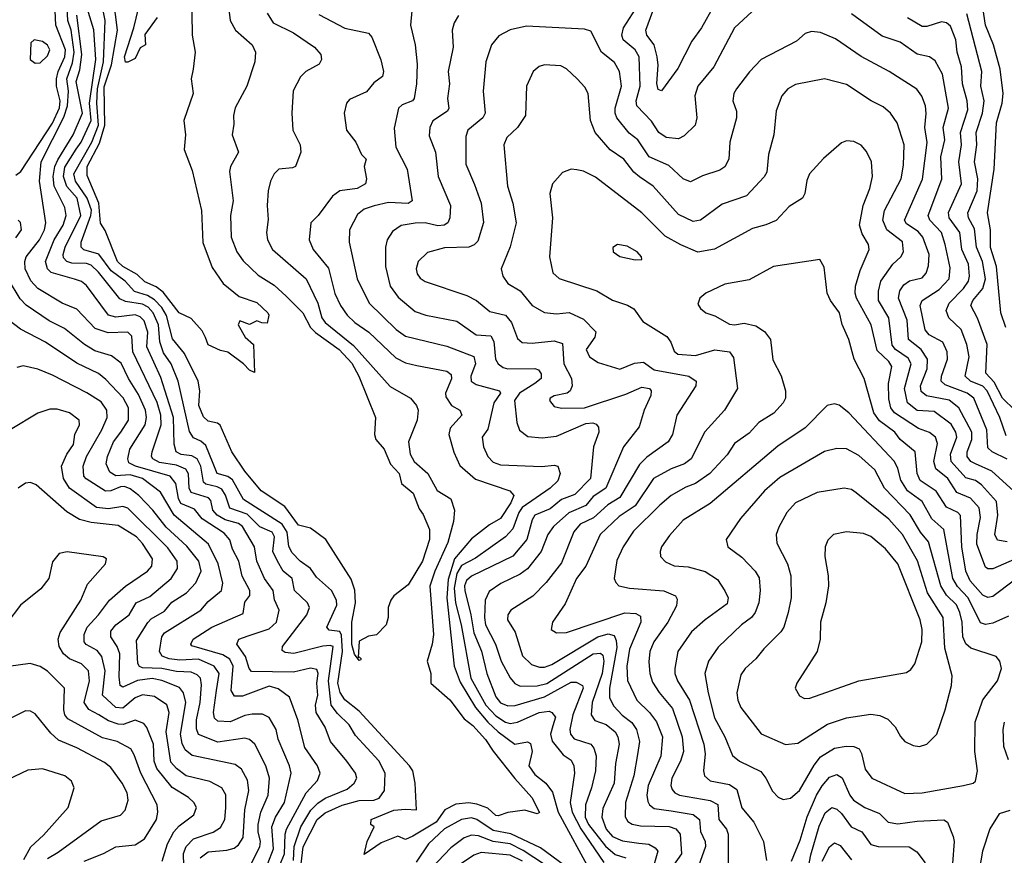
# Model space of a CAD drawing. Extents: x 1308313 to 1441400, y 959662 to 1036319.
# Tile 289 of 656: x 1347421 to 1351463, y 1009068 to 1012498. Entities that reach past the tile are written whole.
import ezdxf

# ---------------------------------------------------------------- set-up
doc = ezdxf.new("R2010")
doc.units = 0

msp = doc.modelspace()

# ---------------------------------------------------------------- linework, layer by layer
at = {"layer": '0CON10XD'}
for points in [[(1350270.8, 1012555), (1350220, 1012465), (1350179.5, 1012410.5), (1350122.7, 1012297.3), (1350055, 1012205.6), (1350041.2, 1012211.2), (1350036.4, 1012236.4), (1350041.8, 1012311.8), (1350038.2, 1012345), (1350024.8, 1012395), (1349995.7, 1012435), (1349991.7, 1012455), (1350068.5, 1012665)], [(1348126.3, 1012615), (1348128.4, 1012435), (1348141.8, 1012365), (1348133.3, 1012295), (1348125.5, 1012255), (1348133.5, 1012195), (1348094.4, 1012085), (1348101.1, 1012025), (1348095.8, 1011965.8), (1348129.5, 1011879.5), (1348167.6, 1011715), (1348173, 1011583), (1348211.2, 1011481.2), (1348256.2, 1011415), (1348321.7, 1011361.7), (1348395, 1011337.5), (1348440, 1011295), (1348443.3, 1011285), (1348437, 1011253), (1348415, 1011253.3), (1348395, 1011262.5), (1348365, 1011247.5), (1348325, 1011262.5), (1348317.5, 1011245), (1348346.2, 1011195), (1348380.8, 1011165), (1348385, 1011050), (1348365, 1011059.2), (1348340, 1011085), (1348275, 1011133.3), (1348245, 1011140), (1348195, 1011164.2), (1348183.7, 1011193.7), (1348170.6, 1011220.6), (1348125, 1011271.4), (1348075, 1011295.5), (1348010.3, 1011380.3), (1347981.4, 1011401.4), (1347935, 1011422.3), (1347902.6, 1011452.6), (1347845, 1011484.5), (1347821.9, 1011505), (1347772.4, 1011632.4), (1347752.6, 1011662.6), (1347746.3, 1011745), (1347698, 1011858), (1347697.7, 1011895), (1347749.2, 1011990.8), (1347771.1, 1012065), (1347767.2, 1012222.8), (1347797.6, 1012312.4), (1347822.7, 1012455), (1347805.4, 1012584.6)], [(1348274.6, 1012584.6), (1348284.7, 1012494.7), (1348306.7, 1012455), (1348374.6, 1012394.6), (1348389.2, 1012365), (1348385.6, 1012325), (1348353.3, 1012225), (1348305, 1012136.7), (1348298.6, 1012105), (1348300.3, 1012069.7), (1348293.3, 1012025), (1348318.9, 1011955), (1348286.5, 1011895), (1348282.3, 1011875), (1348297.2, 1011755), (1348286.5, 1011695), (1348289.1, 1011605), (1348311.8, 1011545), (1348337.8, 1011507.8), (1348399.9, 1011449.9), (1348465, 1011408.5), (1348515, 1011363.9), (1348582.7, 1011295), (1348614.7, 1011234.7), (1348635, 1011213.9), (1348733, 1011145), (1348785, 1011088.2), (1348813, 1011035), (1348882.2, 1010865), (1348878.1, 1010795), (1348882.9, 1010775), (1348917.5, 1010735), (1348943.6, 1010673.6), (1348979.1, 1010635), (1348987.8, 1010595), (1349036.4, 1010555), (1349060.6, 1010490.6), (1349077.5, 1010467.5), (1349103.3, 1010405), (1349103.1, 1010365), (1349074.3, 1010275), (1349015, 1010178.8), (1348957, 1010133), (1348944.1, 1010115.9), (1348934.1, 1010085.9), (1348933.8, 1010045), (1348925.8, 1010014.2), (1348885, 1009973.3), (1348852.7, 1009967.3), (1348815, 1009946.7), (1348810, 1009880), (1348815, 1009882.5), (1348822.5, 1009875), (1348820, 1009870), (1348815, 1009867.5), (1348795, 1009894), (1348783.8, 1009933.8), (1348784.5, 1010025.5), (1348799.1, 1010105), (1348796.5, 1010156.5), (1348781.4, 1010201.4), (1348678.2, 1010365), (1348615, 1010411.2), (1348565, 1010423.5), (1348509.8, 1010499.8), (1348411.8, 1010565), (1348345, 1010644.7), (1348292.3, 1010725), (1348244.1, 1010834.1), (1348232.7, 1010842.7), (1348195, 1010850.9), (1348175, 1010867.7), (1348156, 1010915), (1348159.8, 1010975), (1348153.2, 1011015), (1348097.7, 1011127.7), (1348047.8, 1011187.8), (1348023.6, 1011283.6), (1348005, 1011317.2), (1347975, 1011348.4), (1347946.3, 1011366.3), (1347892.2, 1011382.2), (1347854.4, 1011425), (1347797, 1011467), (1347745.4, 1011535.4), (1347684.1, 1011554.1), (1347673.4, 1011565), (1347673.8, 1011585), (1347713.7, 1011695), (1347715.7, 1011715.7), (1347697.8, 1011765), (1347650.2, 1011835), (1347643.7, 1011865), (1347717.8, 1011995), (1347744.7, 1012065), (1347738, 1012155), (1347740.7, 1012215), (1347765.1, 1012325), (1347771.2, 1012495), (1347757.6, 1012565)], [(1347855, 1012323.3), (1347850.6, 1012345), (1347889.4, 1012465), (1347918.5, 1012585)], [(1351468.4, 1011235), (1351449.1, 1011295), (1351431.2, 1011485), (1351406.3, 1011563.7), (1351405.5, 1011635), (1351393.9, 1011705), (1351421.7, 1011885), (1351431, 1012075), (1351453.6, 1012155), (1351457.7, 1012195), (1351445.6, 1012295), (1351419, 1012395), (1351385.2, 1012475), (1351370, 1012575)], [(1347405, 1011859.3), (1347425.1, 1011875), (1347555, 1012073.6), (1347585, 1012136), (1347587.4, 1012165), (1347572.6, 1012225), (1347572.2, 1012255), (1347578.9, 1012285), (1347605.8, 1012345), (1347608.4, 1012375), (1347569.5, 1012475), (1347567, 1012535)], [(1348545, 1009047.5), (1348547.5, 1009105), (1348574.8, 1009185.2), (1348616.5, 1009253.5), (1348645, 1009282.9), (1348675, 1009302.5), (1348765, 1009339.8), (1348794.6, 1009365), (1348805.5, 1009385), (1348798.9, 1009405), (1348764.2, 1009454.2), (1348696.6, 1009535), (1348675, 1009594.4), (1348638.4, 1009655), (1348634.8, 1009685), (1348644.5, 1009725), (1348640.8, 1009775), (1348646.5, 1009815), (1348641.2, 1009831.2), (1348615, 1009836.9), (1348545, 1009820.6), (1348372.8, 1009822.8), (1348362.3, 1009835), (1348348.1, 1009885), (1348312.1, 1009935), (1348321.1, 1009955), (1348359.3, 1009969.3), (1348445, 1009998.5), (1348475.2, 1010024.8), (1348485.7, 1010075), (1348467.6, 1010117.6), (1348461.1, 1010155), (1348426.5, 1010205), (1348394.4, 1010275), (1348384.8, 1010335), (1348335, 1010418.4), (1348319.7, 1010429.7), (1348265, 1010445.6), (1348231.1, 1010465), (1348214.5, 1010485), (1348205, 1010524.5), (1348195.7, 1010535.7), (1348125, 1010557.5), (1348116.3, 1010575), (1348114.6, 1010634.6), (1348102.6, 1010652.6), (1348065, 1010669.1), (1347995, 1010680.2), (1347966.9, 1010695), (1347962.1, 1010705), (1347964.7, 1010724.7), (1348001.7, 1010835), (1348000.4, 1010875), (1347985, 1010927.3), (1347885.8, 1011135), (1347881.1, 1011198.9), (1347865, 1011215.2), (1347783.5, 1011213.5), (1347730.6, 1011230.6), (1347655, 1011310.3), (1347595, 1011334.2), (1347495.9, 1011395), (1347466.8, 1011426.8), (1347443.2, 1011475), (1347441.8, 1011505), (1347448.2, 1011525), (1347501.7, 1011595), (1347522.4, 1011635), (1347528.1, 1011665), (1347502.5, 1011835), (1347509.2, 1011915), (1347602.6, 1012097.4), (1347617, 1012145), (1347620.8, 1012205), (1347614.2, 1012255.8), (1347638.3, 1012321.7), (1347644.6, 1012365), (1347632.1, 1012455), (1347619.2, 1012495), (1347616.2, 1012545)], [(1348573, 1012263), (1348543.7, 1012206.3), (1348537.5, 1012115), (1348542.5, 1012045), (1348572.7, 1011985), (1348574.4, 1011955), (1348553.8, 1011896.2), (1348540.6, 1011889.4), (1348485, 1011884.5), (1348465.5, 1011865), (1348450.4, 1011835), (1348440.8, 1011795), (1348436.8, 1011735), (1348441.4, 1011678.6), (1348433.5, 1011625), (1348438.1, 1011595), (1348458.1, 1011555), (1348597.5, 1011435), (1348645.3, 1011335), (1348661.5, 1011275), (1348674.6, 1011255), (1348790.6, 1011160.6), (1348942.2, 1010992.2), (1349025, 1010945.2), (1349050.4, 1010915), (1349057.1, 1010895), (1349052.8, 1010855), (1349017.3, 1010765), (1349023.5, 1010715), (1349040.9, 1010685), (1349096.3, 1010635), (1349135, 1010565.4), (1349191.3, 1010531.3), (1349205.9, 1010485), (1349201.5, 1010438.5), (1349177.9, 1010352.1), (1349125, 1010234.1), (1349105, 1010172.5), (1349119.2, 1009975), (1349114, 1009935), (1349093.1, 1009865), (1349108.2, 1009815), (1349108.6, 1009775), (1349186.4, 1009706.4), (1349245, 1009628.6), (1349280.7, 1009600.7), (1349333.3, 1009543.3), (1349365, 1009496), (1349453, 1009383), (1349523.7, 1009305), (1349555, 1009243.8), (1349545, 1009238.5), (1349495, 1009254), (1349425, 1009243.5), (1349385, 1009230), (1349375, 1009232.2), (1349342.5, 1009262.5), (1349298.1, 1009278.1), (1349265, 1009284.3), (1349211.1, 1009278.9), (1349165.5, 1009254.5), (1349130.8, 1009205), (1349035, 1009147.1), (1349005, 1009133.8), (1348973, 1009147), (1348905, 1009118.9), (1348835, 1009072), (1348847.5, 1009125), (1348876.7, 1009185), (1348862.5, 1009195), (1348863.8, 1009215), (1348956.9, 1009253.1), (1349005, 1009258.2), (1349049.2, 1009255), (1349043.8, 1009365), (1349034.6, 1009415), (1349021.5, 1009435), (1348815, 1009660.2), (1348755, 1009706.2), (1348736.3, 1009736.3), (1348727, 1009775), (1348746.1, 1009905), (1348742.5, 1009972.5), (1348735, 1009986.5), (1348691.8, 1009991.8), (1348681.2, 1010005), (1348723.1, 1010095), (1348721.6, 1010115), (1348700.3, 1010155), (1348639.8, 1010209.8), (1348614.7, 1010245), (1348572, 1010275), (1348539.4, 1010309.4), (1348525.4, 1010335.4), (1348519.3, 1010395), (1348498, 1010428), (1348339.3, 1010529.3), (1348295, 1010609.6), (1348275, 1010623.7), (1348231.9, 1010635), (1348215, 1010676.9), (1348185, 1010750), (1348165, 1010767.7), (1348135, 1010782), (1348117.6, 1010807.6), (1348071.4, 1011015), (1348042.2, 1011085), (1348010.9, 1011130.9), (1347996, 1011176), (1347991.2, 1011245), (1347969.1, 1011295), (1347947.8, 1011317.8), (1347925, 1011331.1), (1347855, 1011341.2), (1347832.3, 1011352.3), (1347745, 1011462.2), (1347715, 1011490.3), (1347695, 1011496.8), (1347635, 1011498.6), (1347615, 1011506.3), (1347601.2, 1011521.2), (1347599, 1011535), (1347608, 1011565), (1347671.7, 1011695), (1347657, 1011765), (1347613.9, 1011813.9), (1347600.3, 1011855), (1347606.8, 1011893.2), (1347652.8, 1011967.2), (1347673.9, 1011995), (1347713.8, 1012085), (1347707.8, 1012155), (1347733.6, 1012335), (1347725.9, 1012455.9), (1347698.4, 1012545)], [(1348436.6, 1012525), (1348461.5, 1012485), (1348544.3, 1012444.3), (1348630.6, 1012385), (1348657.1, 1012355), (1348659.2, 1012335), (1348650, 1012315), (1348595, 1012285.5), (1348573, 1012263)], [(1349030.5, 1012535), (1349025.4, 1012475), (1349044.6, 1012395), (1349052, 1012315), (1349049.7, 1012235), (1349040.4, 1012175), (1349033.1, 1012165), (1348991.2, 1012148.8), (1348975.5, 1012135), (1348957.6, 1012052.4), (1348964.6, 1011975), (1349011.1, 1011885), (1349031.9, 1011755), (1349015.9, 1011744.1), (1348935, 1011747.2), (1348875.6, 1011734.4), (1348835, 1011720), (1348808.3, 1011698.3), (1348774.6, 1011635), (1348773.8, 1011585), (1348806.7, 1011435), (1348855.9, 1011335), (1348967, 1011227), (1349005, 1011199.3), (1349175, 1011157.9), (1349285.5, 1011115.5), (1349291.9, 1011085), (1349272.5, 1011035), (1349274.2, 1011014.3), (1349295, 1011000.4), (1349390, 1010975), (1349395.3, 1010965.3), (1349367.5, 1010925), (1349342.5, 1010817.5), (1349319.2, 1010785), (1349324.4, 1010745), (1349342.7, 1010705), (1349365, 1010682), (1349395, 1010670.9), (1349564.5, 1010664.5), (1349615, 1010669.1), (1349630, 1010665), (1349639.5, 1010635), (1349629.5, 1010605), (1349599.2, 1010575), (1349483.9, 1010496.1), (1349469.7, 1010475), (1349445, 1010408.9), (1349415.1, 1010374.9), (1349292.1, 1010287.9), (1349235, 1010258.1), (1349214.8, 1010225), (1349204.1, 1010165), (1349210.4, 1010105), (1349233.7, 1010013.7), (1349273, 1009795), (1349334.8, 1009684.8), (1349375, 1009640.6), (1349415, 1009614.8), (1349435, 1009609.3), (1349465, 1009614.8), (1349553.9, 1009653.9), (1349595, 1009659.6), (1349605.6, 1009655), (1349620, 1009635), (1349609.8, 1009600.2), (1349599.3, 1009565), (1349607, 1009537), (1349651.2, 1009481.2), (1349685, 1009458.2), (1349696.3, 1009435), (1349698.6, 1009405), (1349680.9, 1009285), (1349688.9, 1009245), (1349725, 1009177.2), (1349818.7, 1009038.7)], [(1350428.1, 1012531.9), (1350354.5, 1012465), (1350270.7, 1012305), (1350204.7, 1012225), (1350192.4, 1012185), (1350200.5, 1012095), (1350194, 1012065), (1350149.2, 1012020.8), (1350125, 1012008.7), (1350075.2, 1012015.2), (1350045.2, 1012035.2), (1350015, 1012081.5), (1349954.2, 1012145), (1349951.5, 1012165), (1349968.6, 1012225), (1349964.3, 1012345), (1349947.1, 1012375), (1349898.4, 1012415), (1349892.1, 1012435), (1349899.2, 1012465), (1349949.2, 1012540.8)], [(1348641.9, 1009215), (1348675, 1009243.2), (1348745, 1009274.5), (1348815, 1009293.4), (1348875, 1009294.2), (1348896.9, 1009303.1), (1348918.8, 1009335), (1348920.9, 1009405), (1348895, 1009456.1), (1348800.1, 1009560.1), (1348773.3, 1009603.3), (1348725, 1009650.2), (1348700, 1009685), (1348688.2, 1009785), (1348707.4, 1009925), (1348695, 1009930), (1348665, 1009927.3), (1348546.6, 1009896.6), (1348511.2, 1009901.2), (1348498.9, 1009908.9), (1348500.4, 1009925), (1348599.7, 1010055), (1348610.4, 1010085), (1348602.7, 1010105), (1348548.7, 1010155), (1348540, 1010205), (1348502.5, 1010235), (1348479.8, 1010275), (1348460.5, 1010315), (1348467, 1010375), (1348456.8, 1010395), (1348407, 1010417), (1348355, 1010468.4), (1348283.4, 1010493.4), (1348266.2, 1010546.2), (1348250.6, 1010570.6), (1348231, 1010581), (1348185, 1010591.2), (1348175, 1010599.7), (1348164.3, 1010665), (1348149, 1010695), (1348128.2, 1010708.2), (1348083.2, 1010713.2), (1348063.1, 1010725), (1348055.5, 1010755.5), (1348052.5, 1010865), (1348000.1, 1011030.1), (1347942.6, 1011155), (1347947.2, 1011215), (1347931.6, 1011261.6), (1347915, 1011277.9), (1347895, 1011286.1), (1347815, 1011276.7), (1347785, 1011284.8), (1347695, 1011406.6), (1347674.1, 1011424.1), (1347646.5, 1011433.5), (1347550.4, 1011460.4), (1347535, 1011475.5), (1347527.3, 1011505), (1347562.4, 1011595), (1347599.4, 1011655), (1347611.7, 1011695), (1347606.6, 1011726.6), (1347562.4, 1011815), (1347558.9, 1011855), (1347565.5, 1011895), (1347576.9, 1011923.1), (1347640.7, 1012025), (1347678.7, 1012115), (1347652.4, 1012245), (1347667.3, 1012292.7), (1347675.9, 1012355), (1347656.1, 1012516.1)], [(1347985, 1012506.7), (1347935, 1012437.5), (1347937.5, 1012395), (1347915, 1012382), (1347895, 1012339.2), (1347865, 1012323.8), (1347855, 1012323.3)], [(1348649.4, 1012519.4), (1348755, 1012463.8), (1348852.6, 1012442.6), (1348866, 1012426), (1348902.8, 1012332.8), (1348914.4, 1012285.6), (1348910.8, 1012265), (1348875, 1012238.9), (1348845, 1012202.5), (1348775, 1012170.8), (1348762.2, 1012155), (1348752.3, 1012115), (1348762.5, 1012045), (1348800.8, 1011995), (1348824.7, 1011944.7), (1348842.9, 1011925), (1348834.4, 1011895), (1348844.4, 1011845), (1348840.6, 1011825), (1348806.2, 1011805), (1348735, 1011795.3), (1348705, 1011773.6), (1348646.1, 1011693.9), (1348616.2, 1011663.8), (1348608.9, 1011595), (1348626.2, 1011555), (1348688.3, 1011478.3), (1348714.4, 1011374.4), (1348737.6, 1011325), (1348765.9, 1011285), (1348796.1, 1011255), (1348854.1, 1011215), (1348965, 1011110.7), (1349005, 1011089.7), (1349051.4, 1011078.6), (1349175, 1011055.9), (1349192.3, 1011042.3), (1349194.1, 1011024.1), (1349168.4, 1010965), (1349169.8, 1010949.8), (1349192.9, 1010915), (1349228.1, 1010895), (1349235.5, 1010875.5), (1349188.1, 1010821.9), (1349182, 1010795), (1349202.7, 1010722.7), (1349227.9, 1010667.9), (1349292.7, 1010612.7), (1349432.9, 1010565), (1349449.1, 1010545), (1349437.4, 1010515), (1349395, 1010450.5), (1349349.7, 1010425), (1349275, 1010366.8), (1349205.3, 1010284.7), (1349180.1, 1010199.9), (1349174.9, 1010125.1), (1349204.4, 1009845), (1349229, 1009779), (1349292.4, 1009675), (1349342.6, 1009615), (1349384.9, 1009574.9), (1349452.9, 1009525), (1349505, 1009533.8), (1349517.4, 1009527.4), (1349524, 1009494), (1349510.4, 1009435), (1349535, 1009399.6), (1349581.2, 1009365), (1349607.6, 1009327.6), (1349631.4, 1009245), (1349766.8, 1008996.8)], [(1349221.9, 1012515), (1349204.5, 1012485), (1349196.4, 1012455), (1349200, 1012385), (1349180.4, 1012285), (1349184.7, 1012235), (1349177.3, 1012175), (1349182.9, 1012135), (1349177.1, 1012122.9), (1349117.3, 1012082.7), (1349104.6, 1012055), (1349101.3, 1012021.3), (1349128.4, 1011955), (1349138.8, 1011855), (1349189.6, 1011735), (1349186.9, 1011685), (1349177.8, 1011665), (1349163.8, 1011655), (1349137.6, 1011652.4), (1349085, 1011663.7), (1349045, 1011662.7), (1348987.3, 1011652.7), (1348951.5, 1011628.5), (1348928.8, 1011595), (1348922.3, 1011565), (1348922.8, 1011485), (1348941.2, 1011405), (1348975, 1011358.8), (1349045, 1011300.7), (1349088.8, 1011285), (1349215, 1011260.3), (1349295, 1011204.2), (1349355, 1011200.4), (1349367.5, 1011177.5), (1349373.8, 1011105), (1349385.2, 1011085.2), (1349405, 1011070.6), (1349425, 1011065.2), (1349535, 1011066), (1349550.7, 1011060.7), (1349561.1, 1011045), (1349561.5, 1011025), (1349535, 1011005.2), (1349472.8, 1010965), (1349451.7, 1010935), (1349462.1, 1010845), (1349473.2, 1010813.2), (1349507.1, 1010787.1), (1349565, 1010782.4), (1349625, 1010788.4), (1349745, 1010840.2), (1349773.7, 1010843.7), (1349787.8, 1010837.8), (1349797.1, 1010825), (1349798.5, 1010805), (1349776.8, 1010745), (1349763.8, 1010615), (1349700.2, 1010549.8), (1349645, 1010528.5), (1349599.1, 1010490.9), (1349536.1, 1010463.9), (1349524, 1010445), (1349502.4, 1010365), (1349445, 1010296.5), (1349276.2, 1010213.8), (1349255, 1010195.8), (1349247.3, 1010175), (1349248.2, 1010155), (1349273.5, 1010055), (1349285, 1009980.9), (1349316.5, 1009906.5), (1349339.1, 1009815), (1349375, 1009719.5), (1349395, 1009694.8), (1349425, 1009682.1), (1349455, 1009682.9), (1349575, 1009718.2), (1349685, 1009778.4), (1349705, 1009778.9), (1349730.6, 1009765), (1349733.5, 1009755), (1349691.6, 1009645), (1349678.9, 1009585), (1349682.3, 1009565), (1349696.9, 1009546.9), (1349765.5, 1009525), (1349778, 1009508), (1349787, 1009477), (1349785.2, 1009415), (1349768.7, 1009345), (1349743.2, 1009275), (1349741.6, 1009225), (1349756.2, 1009195), (1349825, 1009106.1), (1349865, 1009071.9), (1349908.6, 1009058.6)], [(1351475, 1010694.3), (1351413.1, 1010725), (1351395, 1010741.2), (1351391.2, 1010815), (1351337.5, 1010945), (1351310.9, 1010965), (1351219.7, 1010999.7), (1351203.8, 1011013.8), (1351205.2, 1011035), (1351229.4, 1011105), (1351228.7, 1011135), (1351209.7, 1011175), (1351154.8, 1011204.8), (1351137.3, 1011225), (1351117.5, 1011325), (1351125, 1011345.3), (1351195, 1011390.2), (1351235.7, 1011435), (1351240.3, 1011480.3), (1351219.8, 1011575), (1351204.4, 1011625), (1351157.5, 1011675), (1351149.8, 1011695), (1351206.9, 1011843.1), (1351202.8, 1011935), (1351218.6, 1012005), (1351212.1, 1012055), (1351233.7, 1012135), (1351209.5, 1012275), (1351179, 1012329), (1351155.9, 1012345.9), (1351105, 1012356.8), (1351035.2, 1012405.2), (1350961, 1012431), (1350835, 1012522.7)], [(1351470, 1010790), (1351444.8, 1010865), (1351392.7, 1010975), (1351375, 1010993.9), (1351324.1, 1011015), (1351301.7, 1011035), (1351318.7, 1011115), (1351309, 1011165), (1351286.1, 1011226.1), (1351234.6, 1011275), (1351224.1, 1011305), (1351235.7, 1011335), (1351295.2, 1011395), (1351315.2, 1011425), (1351319.4, 1011445), (1351315.8, 1011495), (1351288, 1011555), (1351280.6, 1011625), (1351236.7, 1011685), (1351233.9, 1011706.1), (1351287, 1011825), (1351276.5, 1011915), (1351287.3, 1011985), (1351282.7, 1012035), (1351312.3, 1012127.7), (1351310.3, 1012165), (1351291.2, 1012235), (1351287.3, 1012305), (1351269.4, 1012365), (1351264.3, 1012415), (1351241.3, 1012471.3), (1351225, 1012485.3), (1351205, 1012489.2), (1351145, 1012469.5), (1351125, 1012470.2), (1351065, 1012505.7)], [(1351505.9, 1010895.9), (1351454.9, 1010944.9), (1351420.6, 1011010.6), (1351387, 1011047), (1351392.4, 1011165), (1351352.5, 1011272.5), (1351325.7, 1011325), (1351333.1, 1011345), (1351373.9, 1011395), (1351384.9, 1011435), (1351373.6, 1011505), (1351349.1, 1011565), (1351339.7, 1011639.7), (1351315.9, 1011685), (1351312.6, 1011705), (1351351.5, 1011795), (1351353.9, 1011845), (1351340.2, 1011915), (1351349.8, 1011985), (1351347.4, 1012035), (1351373, 1012115), (1351379.6, 1012165), (1351366.3, 1012225), (1351370.4, 1012285), (1351308.4, 1012521.6)], [(1351500.2, 1010565), (1351411.2, 1010645), (1351345, 1010674.5), (1351324.7, 1010685), (1351310.7, 1010705), (1351310.6, 1010725), (1351329.6, 1010775), (1351329.3, 1010805), (1351276.1, 1010905), (1351236.8, 1010936.8), (1351143.9, 1010953.9), (1351121.7, 1010971.7), (1351118.8, 1010995), (1351145.8, 1011065), (1351147.5, 1011105), (1351121.9, 1011145), (1351068.9, 1011185), (1351063.8, 1011265), (1351028.3, 1011355), (1351033.9, 1011385), (1351049.9, 1011410.1), (1351073.7, 1011426.3), (1351125, 1011438.4), (1351142.1, 1011457.9), (1351152.2, 1011487.8), (1351153.6, 1011535), (1351127.7, 1011605), (1351108.6, 1011628.6), (1351060.7, 1011660.7), (1351052.7, 1011675), (1351126.6, 1011843.4), (1351146.5, 1011993.5), (1351136.5, 1012055), (1351142.4, 1012112.4), (1351139.4, 1012145), (1351123.8, 1012183.8), (1351103.1, 1012213.1), (1350990.6, 1012285), (1350875, 1012347.5), (1350769.4, 1012419.4), (1350708.8, 1012445), (1350670.8, 1012449.2), (1350645, 1012441.1), (1350609.9, 1012410.1), (1350465.3, 1012334.7), (1350416.4, 1012283.6), (1350363.6, 1012215), (1350352.5, 1012195), (1350348.5, 1012165), (1350363.1, 1012123.1), (1350363.8, 1012095), (1350336.1, 1011995), (1350331.5, 1011925), (1350315.8, 1011894.2), (1350295, 1011880.4), (1350223.2, 1011856.8), (1350175, 1011832.7), (1350145, 1011844.5), (1350085, 1011899.3), (1350005, 1011935.3), (1349958.6, 1012005), (1349922.7, 1012032.7), (1349872.2, 1012095), (1349864.8, 1012114.8), (1349865.7, 1012135), (1349891.2, 1012225), (1349882.5, 1012285), (1349862.1, 1012322.1), (1349809.4, 1012365), (1349765, 1012450.8), (1349739.1, 1012459.1), (1349501.2, 1012471.2), (1349435, 1012456.1), (1349387.6, 1012432.4), (1349358.2, 1012395), (1349334.6, 1012325), (1349323.2, 1012205), (1349332.1, 1012115), (1349321.8, 1012095), (1349260.9, 1012045), (1349252, 1012018), (1349251.8, 1011905), (1349288.6, 1011821.4), (1349315.8, 1011745), (1349324.6, 1011665.4), (1349301, 1011589), (1349286.5, 1011573.5), (1349265, 1011564.2), (1349165, 1011562.2), (1349095, 1011542.5), (1349056.4, 1011505), (1349048.8, 1011475), (1349053.1, 1011455), (1349065, 1011436.7), (1349085, 1011423.9), (1349256.5, 1011366.5), (1349296, 1011346), (1349350.5, 1011300.5), (1349415.2, 1011285.2), (1349439.4, 1011255), (1349465, 1011190), (1349483.3, 1011173.2), (1349525, 1011170.8), (1349615, 1011179.7), (1349649.2, 1011169.2), (1349654, 1011085), (1349686, 1011025), (1349688.8, 1010995), (1349680.5, 1010975), (1349668.9, 1010965), (1349615.3, 1010954.7), (1349598.6, 1010945), (1349595.6, 1010935), (1349615, 1010911.1), (1349645.7, 1010904.3), (1349740, 1010905), (1349908.9, 1010961.1), (1349975, 1010989.7), (1350006.9, 1010985), (1350013.6, 1010975), (1350011.3, 1010955), (1349984.6, 1010895), (1349963.5, 1010826.5), (1349899.2, 1010745), (1349827.3, 1010575), (1349775, 1010541.7), (1349745, 1010504.1), (1349675.6, 1010474.4), (1349612.2, 1010417.8), (1349589.5, 1010385), (1349562.1, 1010315), (1349505.8, 1010244.2), (1349475, 1010222.1), (1349395.9, 1010184.1), (1349348.5, 1010151.5), (1349331.2, 1010115), (1349328.3, 1010045), (1349333.4, 1010015), (1349374, 1009935), (1349398, 1009865), (1349435, 1009797.1), (1349453.6, 1009773.6), (1349475, 1009762.4), (1349545, 1009763.9), (1349585, 1009773.8), (1349775, 1009894.8), (1349805, 1009898.4), (1349815, 1009890.5), (1349818.3, 1009865), (1349811.5, 1009815), (1349770.8, 1009695), (1349767.4, 1009645), (1349782.2, 1009622.2), (1349828.5, 1009605), (1349865.4, 1009575.4), (1349876.6, 1009555), (1349881.3, 1009525), (1349866.7, 1009445), (1349860.8, 1009365), (1349815, 1009260.6), (1349810.2, 1009225), (1349827.8, 1009175), (1349855, 1009145.6), (1349895, 1009128), (1349962, 1009118), (1350003.8, 1009113.8), (1350029.3, 1009099.3), (1350040.4, 1009085), (1350009, 1008975)], [(1347485, 1012319.2), (1347505, 1012320.8), (1347535, 1012349.2), (1347545.3, 1012375), (1347535, 1012394.2), (1347515, 1012409.2), (1347480, 1012415), (1347467, 1012403), (1347464.2, 1012335), (1347485, 1012319.2)], [(1351474.8, 1010354.8), (1351435, 1010362), (1351423.5, 1010385), (1351435.9, 1010465), (1351431.2, 1010521.2), (1351369.5, 1010589.5), (1351345, 1010606.3), (1351305, 1010617.6), (1351244, 1010685), (1351242.3, 1010715), (1351267.8, 1010785), (1351264.1, 1010805), (1351245, 1010837.3), (1351175, 1010890.4), (1351105, 1010894.2), (1351064.8, 1010925), (1351053.6, 1010985), (1351080, 1011085), (1351068.5, 1011108.5), (1351016, 1011145), (1351002.6, 1011162.6), (1350989, 1011275), (1350946.5, 1011345), (1350945.6, 1011384.4), (1350955.8, 1011425), (1351005, 1011494.6), (1351038.5, 1011525), (1351048.4, 1011545), (1351045, 1011586.4), (1350979.8, 1011635), (1350963.8, 1011675), (1350971.2, 1011715), (1351039.5, 1011845), (1351049.5, 1011900.5), (1351051.6, 1011985), (1351022.3, 1012075), (1350995.5, 1012115), (1350965, 1012140.4), (1350915.7, 1012165), (1350815, 1012231.8), (1350725, 1012255.6), (1350605, 1012231.8), (1350574.3, 1012215), (1350548.9, 1012185), (1350526.2, 1012123.8), (1350517.3, 1012025), (1350494.5, 1011945), (1350487.5, 1011872.5), (1350476.8, 1011853.2), (1350405, 1011774.6), (1350305, 1011741.2), (1350215.2, 1011674.8), (1350185, 1011669.7), (1350125, 1011698.9), (1350020.8, 1011815), (1349965, 1011853.6), (1349942.5, 1011872.5), (1349900.8, 1011925), (1349845, 1011963.9), (1349782.7, 1012035), (1349764.7, 1012085), (1349754.5, 1012195), (1349740.6, 1012220.6), (1349710, 1012255), (1349666.1, 1012296.1), (1349641.7, 1012308.3), (1349575, 1012312.9), (1349553.6, 1012306.4), (1349529.2, 1012285), (1349501.9, 1012225), (1349496.9, 1012105), (1349465, 1012055.6), (1349420.6, 1012015), (1349408.5, 1011985), (1349423.2, 1011815), (1349445.3, 1011745), (1349458.7, 1011665), (1349434.1, 1011565.9), (1349396.7, 1011475), (1349404.4, 1011445), (1349424.4, 1011415), (1349475.2, 1011385.2), (1349525, 1011325.4), (1349575.9, 1011295.9), (1349625, 1011291.4), (1349676.8, 1011296.8), (1349735, 1011269.6), (1349786.5, 1011216.5), (1349782, 1011195), (1349746.8, 1011145), (1349759.6, 1011115), (1349795, 1011090.4), (1349885, 1011063.6), (1349945, 1011088.4), (1349982.3, 1011092.3), (1350025, 1011060.6), (1350168, 1011035), (1350197.8, 1011015), (1350196.5, 1010995), (1350118.5, 1010875), (1350100, 1010795), (1350082.9, 1010765), (1349995, 1010702.2), (1349965, 1010671.8), (1349885, 1010536.8), (1349835, 1010507.5), (1349776.7, 1010453.4), (1349721.8, 1010428.2), (1349695, 1010395.5), (1349645, 1010268.2), (1349581.7, 1010188.3), (1349527.5, 1010132.5), (1349436.4, 1010075), (1349424.6, 1010055), (1349423.2, 1010035), (1349454.3, 1009984.3), (1349485, 1009886.7), (1349521.7, 1009851.7), (1349555, 1009840.7), (1349575, 1009840.7), (1349605, 1009851.1), (1349794.7, 1009965), (1349837.1, 1009977.1), (1349860.7, 1009970.7), (1349870, 1009950), (1349871.9, 1009921.9), (1349841.9, 1009755), (1349842.2, 1009715), (1349859.9, 1009679.9), (1349893.6, 1009643.6), (1349933.7, 1009613.7), (1349952.5, 1009585), (1349965.6, 1009535), (1349957.5, 1009482.5), (1349942.2, 1009395), (1349907.2, 1009285), (1349906.2, 1009226.2), (1349917.3, 1009207.3), (1349935.6, 1009195.6), (1349969.4, 1009189.4), (1350087.2, 1009187.2), (1350115, 1009176.6), (1350132.2, 1009155), (1350137.1, 1009075), (1350081, 1008995)], [(1351525, 1010292), (1351415, 1010244.3), (1351395, 1010244.1), (1351385, 1010251.2), (1351350.2, 1010345), (1351351.4, 1010385), (1351365.5, 1010455), (1351358.9, 1010495), (1351323.8, 1010533.8), (1351267.3, 1010557.3), (1351230.2, 1010615), (1351181.3, 1010655), (1351173.2, 1010685), (1351188.1, 1010758.1), (1351180, 1010785), (1351155, 1010803.6), (1351109.8, 1010819.8), (1351012.1, 1010885), (1350997.2, 1010905), (1350988.5, 1010941.5), (1350986.7, 1011005), (1351001.1, 1011075), (1350989.2, 1011095), (1350940.3, 1011140.3), (1350915.7, 1011245), (1350855.7, 1011355), (1350850.2, 1011375), (1350852.5, 1011405), (1350871, 1011469), (1350907.5, 1011555), (1350905.4, 1011575), (1350878.7, 1011618.7), (1350868.3, 1011655), (1350883.6, 1011735), (1350910.8, 1011805), (1350922.2, 1011855), (1350918.2, 1011915), (1350896.9, 1011956.9), (1350875, 1011982.5), (1350845, 1011998.6), (1350815, 1012000.8), (1350795, 1011992.5), (1350721.1, 1011928.9), (1350662.9, 1011865), (1350651.7, 1011838.3), (1350644.5, 1011785), (1350634.4, 1011765), (1350579.2, 1011730.8), (1350526.4, 1011673.6), (1350484.1, 1011655.9), (1350428.8, 1011641.2), (1350273.6, 1011556.4), (1350205, 1011544), (1350135, 1011573.5), (1350070, 1011610), (1349974.5, 1011705), (1349785, 1011851.5), (1349735, 1011876.9), (1349707.5, 1011882.5), (1349685, 1011884.2), (1349649.1, 1011870.9), (1349607.5, 1011825), (1349597.8, 1011785), (1349608.5, 1011685), (1349595.5, 1011525), (1349609.4, 1011459.4), (1349635, 1011435.5), (1349790, 1011385), (1349855, 1011346.4), (1349916, 1011326), (1349942, 1011312), (1349978.8, 1011258.8), (1350077.7, 1011197.7), (1350093.8, 1011175), (1350107.3, 1011137.3), (1350122, 1011125), (1350195, 1011120), (1350275, 1011142.7), (1350335, 1011134.4), (1350351.1, 1011111.1), (1350367.1, 1010985), (1350313.6, 1010895), (1350233.5, 1010806.5), (1350177.5, 1010695), (1350149.5, 1010675), (1350095.5, 1010655), (1350022.2, 1010615), (1349947, 1010503), (1349881.6, 1010458.4), (1349804.2, 1010385), (1349744.5, 1010255.5), (1349706.5, 1010205), (1349659.9, 1010100.1), (1349607.5, 1010025), (1349603.1, 1009995), (1349625, 1009981.1), (1349665, 1009983.1), (1349905, 1010063.5), (1349950.7, 1010060.7), (1349969.8, 1010049.8), (1349970.3, 1010025), (1349923.5, 1009915), (1349912.8, 1009845), (1349916.5, 1009786.5), (1349954.1, 1009705), (1350005.8, 1009655), (1350035, 1009616.2), (1350059, 1009555), (1350052.4, 1009475), (1350000.4, 1009355), (1349995.7, 1009315), (1349999.4, 1009289.4), (1350006.8, 1009275), (1350025, 1009260.5), (1350095, 1009250.9), (1350185, 1009235.9), (1350211.1, 1009215), (1350215.5, 1009165.5), (1350234.7, 1009125), (1350235.7, 1009105), (1350206.8, 1009023.2)], [(1347405, 1011602.4), (1347428.2, 1011635), (1347425, 1011665.5), (1347414.4, 1011675.6)], [(1349947.5, 1011512.5), (1349975, 1011513.3), (1349973.3, 1011525), (1349956.2, 1011545), (1349915, 1011568.6), (1349875, 1011576), (1349856.4, 1011563.6), (1349856.7, 1011545), (1349885, 1011525.8), (1349947.5, 1011512.5)], [(1351505, 1010197.9), (1351415, 1010130.5), (1351395, 1010127.1), (1351375, 1010136.2), (1351323, 1010195), (1351304.2, 1010235), (1351288.9, 1010335), (1351282.5, 1010462.5), (1351271.8, 1010475), (1351225, 1010497.9), (1351183.4, 1010563.4), (1351116.9, 1010606.9), (1351104.4, 1010635), (1351096.5, 1010725), (1351034.8, 1010774.8), (1351012.8, 1010805), (1350951, 1010851), (1350927.2, 1010885), (1350886.8, 1011025), (1350846.2, 1011105), (1350824.6, 1011185), (1350796.9, 1011246.9), (1350786.2, 1011295), (1350749.6, 1011345), (1350736.2, 1011375), (1350723, 1011483), (1350705, 1011513.3), (1350514.6, 1011485.4), (1350415, 1011430), (1350315, 1011412.5), (1350237.5, 1011375), (1350212.5, 1011355), (1350205, 1011330), (1350215, 1011312.5), (1350237.5, 1011295), (1350275, 1011282), (1350335, 1011248.5), (1350355, 1011245.4), (1350395, 1011252.7), (1350442.2, 1011242.2), (1350478.5, 1011218.5), (1350502.7, 1011185), (1350512.2, 1011102.2), (1350546.1, 1011036.1), (1350564.5, 1010975), (1350564.6, 1010945), (1350554.7, 1010925.3), (1350516.8, 1010883.2), (1350455.3, 1010844.7), (1350415, 1010800.5), (1350355, 1010758.5), (1350325, 1010711.8), (1350254.5, 1010635.5), (1350195.5, 1010594.5), (1350155, 1010579.5), (1350095, 1010544.7), (1350048.4, 1010505), (1349941.1, 1010398.9), (1349898, 1010335), (1349871.5, 1010278.5), (1349861.5, 1010205), (1349867.8, 1010187.8), (1349880.8, 1010175), (1349924.2, 1010164.2), (1350065, 1010154.2), (1350113.5, 1010133.5), (1350120, 1010120), (1350117.1, 1010092.9), (1350080.9, 1010025), (1350023.8, 1009945), (1350008.3, 1009905), (1350002.9, 1009862.9), (1350007.9, 1009815), (1350019, 1009779), (1350046.1, 1009736.1), (1350101.1, 1009671.1), (1350140, 1009555), (1350145.2, 1009495), (1350133.4, 1009455), (1350098.1, 1009385), (1350094.2, 1009355), (1350099, 1009339), (1350110, 1009325), (1350130, 1009315), (1350255, 1009293.2), (1350286.8, 1009276.8), (1350291.1, 1009215), (1350322.5, 1009175), (1350329.5, 1009155), (1350329.5, 1008935)], [(1348487, 1009025), (1348508.4, 1009075), (1348510.4, 1009155), (1348516.1, 1009175), (1348597.5, 1009325), (1348643.8, 1009375), (1348654.6, 1009405), (1348643.3, 1009435), (1348591.4, 1009511.4), (1348562.5, 1009625), (1348528, 1009718), (1348482.1, 1009752.1), (1348445, 1009762.7), (1348335, 1009722), (1348302.1, 1009722.1), (1348289.6, 1009745), (1348297.8, 1009845), (1348283.7, 1009873.7), (1348255, 1009891.3), (1348128.1, 1009928.1), (1348123.9, 1009935), (1348133.3, 1009955), (1348209.6, 1010005), (1348338.5, 1010061.5), (1348345, 1010107.5), (1348366.2, 1010135), (1348365.3, 1010155), (1348334.2, 1010214.2), (1348321, 1010275), (1348295.2, 1010325), (1348283.9, 1010363.9), (1348260.7, 1010390.7), (1348169.6, 1010449.6), (1348139.2, 1010489.2), (1348082.7, 1010512.7), (1348073, 1010533), (1348061.8, 1010595), (1348039.2, 1010625), (1347896.6, 1010665), (1347869.5, 1010679.5), (1347864.3, 1010695), (1347873.4, 1010735), (1347935.9, 1010835), (1347941, 1010865), (1347936.8, 1010895), (1347909.1, 1010959.1), (1347867, 1011025), (1347837.9, 1011087.9), (1347798, 1011118), (1347728.9, 1011138.9), (1347686.7, 1011165), (1347605, 1011230.8), (1347542.2, 1011262.2), (1347447, 1011327), (1347422.8, 1011352.8), (1347375, 1011432)], [(1348439.4, 1009035), (1348462.7, 1009095), (1348455.5, 1009185), (1348471, 1009225), (1348507.7, 1009285), (1348534.8, 1009405), (1348528.9, 1009435), (1348481.6, 1009545), (1348473.7, 1009585), (1348445, 1009633.6), (1348417.7, 1009647.7), (1348375, 1009647.5), (1348345, 1009642), (1348285, 1009616), (1348235, 1009618.4), (1348221.1, 1009631.1), (1348216, 1009655), (1348228.7, 1009745), (1348239.7, 1009815), (1348219.2, 1009845), (1348155, 1009873.7), (1348078.8, 1009868.8), (1348034.4, 1009875), (1348005.5, 1009885.5), (1347994.3, 1009905), (1348004.2, 1009965), (1348015, 1009982), (1348164.6, 1010075), (1348195, 1010110.4), (1348250, 1010155), (1348254.2, 1010185), (1348235.6, 1010265), (1348196.5, 1010345), (1348054.5, 1010464.5), (1347999.3, 1010559.3), (1347925, 1010615.1), (1347875, 1010630), (1347815, 1010625.5), (1347790.4, 1010640.4), (1347775.7, 1010675), (1347780.8, 1010705), (1347805.6, 1010765), (1347836.1, 1010805), (1347867.3, 1010855), (1347867.9, 1010905), (1347845.6, 1010945.6), (1347775, 1011021.8), (1347745, 1011045.3), (1347655, 1011087.7), (1347527.3, 1011175), (1347425, 1011227.6), (1347285, 1011333.3)], [(1348362.8, 1009017.2), (1348406.7, 1009103.3), (1348410.1, 1009125), (1348399.5, 1009165), (1348399.7, 1009195), (1348411, 1009245), (1348441, 1009315), (1348446.5, 1009385), (1348432, 1009435), (1348386.6, 1009525), (1348365, 1009543.2), (1348345, 1009548.8), (1348235, 1009532.9), (1348154.9, 1009564.9), (1348147.1, 1009587.1), (1348146.3, 1009625), (1348162.5, 1009695), (1348167.8, 1009767.8), (1348163.2, 1009795), (1348149.7, 1009809.7), (1348125, 1009820.2), (1348065, 1009822.6), (1348005, 1009835.3), (1347925, 1009838.4), (1347912.8, 1009842.8), (1347906.6, 1009855), (1347900.4, 1009949.6), (1347946.4, 1010023.6), (1347961.2, 1010038.8), (1348015, 1010070), (1348045, 1010107), (1348106.2, 1010145), (1348143.8, 1010186.2), (1348166.2, 1010235), (1348156.5, 1010275), (1348106.8, 1010336.8), (1348022.2, 1010415), (1347967.8, 1010485), (1347910.7, 1010545), (1347875, 1010572), (1347851.7, 1010581.7), (1347835, 1010580.9), (1347795, 1010563.8), (1347773.6, 1010563.6), (1347693.7, 1010613.7), (1347684.8, 1010624.8), (1347682, 1010665), (1347695.2, 1010705), (1347758.7, 1010815), (1347780.5, 1010865), (1347778.6, 1010895), (1347755, 1010929.7), (1347697.1, 1010967.1), (1347555, 1011039.1), (1347495, 1011063.9), (1347435, 1011077.5), (1347409.4, 1011070.6)], [(1351480, 1010050), (1351415, 1010021.2), (1351385, 1010015.8), (1351365, 1010022.7), (1351314.5, 1010124.5), (1351271, 1010171), (1351251.8, 1010205), (1351213.8, 1010405), (1351165, 1010449.7), (1351125, 1010520.5), (1351064.8, 1010565), (1351038.1, 1010608.1), (1351026.1, 1010656.1), (1351011.6, 1010685), (1350825, 1010884.5), (1350785, 1010915.6), (1350765, 1010921.4), (1350735, 1010914.4), (1350645, 1010822.9), (1350532.9, 1010747.1), (1350255, 1010512), (1350145, 1010443.5), (1350088.5, 1010381.5), (1350055.6, 1010335), (1350049.4, 1010315), (1350051.9, 1010295), (1350072.6, 1010272.6), (1350107.1, 1010257.1), (1350165, 1010252.4), (1350235, 1010232.8), (1350285, 1010200), (1350315.9, 1010154.1), (1350329.6, 1010125), (1350325, 1010100.6), (1350234.8, 1010035.2), (1350178.7, 1009985), (1350123.2, 1009905), (1350110.3, 1009835), (1350110.3, 1009815), (1350120.8, 1009785), (1350170, 1009705), (1350229.1, 1009525), (1350234.8, 1009485.2), (1350228.2, 1009415), (1350232.3, 1009395), (1350255, 1009373.5), (1350335, 1009358.5), (1350365, 1009338.2), (1350385, 1009263.1), (1350434.8, 1009204.8), (1350473.6, 1009125), (1350486.4, 1009046.4)], [(1348161.4, 1009058.6), (1348195, 1009082.8), (1348271, 1009089), (1348302, 1009098), (1348318.6, 1009111.4), (1348338.1, 1009141.9), (1348345.5, 1009255), (1348362.2, 1009335), (1348356.7, 1009376.7), (1348331.6, 1009421.6), (1348305, 1009440.9), (1348128.3, 1009478.3), (1348100.8, 1009500.8), (1348087.4, 1009527.4), (1348081, 1009565), (1348102.9, 1009695), (1348093.4, 1009735), (1348077.1, 1009757.1), (1348005, 1009786.3), (1347965, 1009794.1), (1347905, 1009786.5), (1347845, 1009758.4), (1347834.1, 1009765), (1347828.8, 1009801.2), (1347832.3, 1009895), (1347821.6, 1009925), (1347794.7, 1009965), (1347795, 1009987.8), (1347816.1, 1010013.9), (1347870, 1010055), (1347898.7, 1010105), (1347955, 1010130.8), (1348042.4, 1010205), (1348068.9, 1010245), (1348067.4, 1010275), (1348029.7, 1010329.7), (1347865, 1010493), (1347845, 1010500), (1347785, 1010490), (1347736.5, 1010496.5), (1347625, 1010575.2), (1347600.6, 1010615), (1347593.3, 1010665), (1347614.6, 1010715.4), (1347641.4, 1010755), (1347647.1, 1010795), (1347666.8, 1010835), (1347665.4, 1010855), (1347625, 1010884.6), (1347575, 1010899.6), (1347545, 1010899.1), (1347495, 1010883.3), (1347381.9, 1010815)], [(1350555, 1009297.8), (1350585, 1009303.5), (1350621.8, 1009335), (1350681.6, 1009438.4), (1350707.8, 1009472.2), (1350765, 1009508.6), (1350813.9, 1009516.1), (1350845, 1009515.3), (1350866.5, 1009505), (1350876.8, 1009486.8), (1350892.1, 1009422.1), (1350919.4, 1009385), (1351055, 1009321.5), (1351125, 1009325.3), (1351295.4, 1009354.6), (1351335, 1009364.2), (1351345, 1009372), (1351352.2, 1009415), (1351342, 1009495), (1351342.7, 1009615), (1351373.9, 1009706.1), (1351434.6, 1009785), (1351450.9, 1009835), (1351444.6, 1009864.6), (1351429.2, 1009885), (1351325, 1009918.4), (1351305, 1009936.9), (1351292.8, 1009965), (1351289.3, 1010025), (1351280, 1010065), (1351265.8, 1010095.8), (1351225, 1010136.7), (1351201.9, 1010175), (1351151.6, 1010355), (1351118.4, 1010395), (1351076.1, 1010466.1), (1350970.8, 1010575), (1350930.7, 1010650.7), (1350865, 1010708.7), (1350815, 1010736.9), (1350775, 1010737.9), (1350725, 1010726.4), (1350541.4, 1010618.6), (1350477.7, 1010565), (1350379.4, 1010450.6), (1350320.6, 1010365), (1350327.5, 1010335), (1350385, 1010292.1), (1350440, 1010235), (1350456.7, 1010206.7), (1350460.9, 1010155), (1350455.3, 1010104.7), (1350440, 1010065), (1350425.4, 1010045), (1350383.8, 1010015), (1350288, 1009922), (1350248.2, 1009865), (1350234, 1009815), (1350247.3, 1009735), (1350273.1, 1009633.1), (1350316, 1009555), (1350347.6, 1009477.6), (1350375.6, 1009455), (1350462.7, 1009412.7), (1350483.9, 1009385), (1350511.1, 1009331.1), (1350535, 1009306.9), (1350555, 1009297.8)], [(1348094.4, 1009025), (1348094, 1009076), (1348104, 1009105), (1348135, 1009136.5), (1348215, 1009163.4), (1348245, 1009183.1), (1348262.5, 1009215), (1348267.4, 1009262.6), (1348266.6, 1009316.6), (1348250.5, 1009345), (1348201.9, 1009371.9), (1348105, 1009395.2), (1348064.9, 1009424.9), (1348041.1, 1009451.1), (1348022.8, 1009575), (1348034.8, 1009654.8), (1348025, 1009685.4), (1347975, 1009720.5), (1347925, 1009727), (1347895, 1009714.3), (1347845, 1009672.6), (1347815, 1009675.7), (1347761.3, 1009725), (1347771.8, 1009825), (1347757.8, 1009885), (1347738.7, 1009908.7), (1347693.7, 1009933.7), (1347685.3, 1009945), (1347686, 1009975), (1347697.8, 1010005), (1347744.9, 1010055.1), (1347789.1, 1010115), (1347855, 1010172.9), (1347945, 1010234.1), (1347963.3, 1010255), (1347966.4, 1010285), (1347925, 1010348.4), (1347900, 1010375), (1347825, 1010422.3), (1347715, 1010434.8), (1347666.2, 1010446.2), (1347615, 1010478), (1347488.9, 1010588.9), (1347465, 1010598.6), (1347445, 1010595.7), (1347414.3, 1010575)], [(1351115, 1009514.3), (1351145, 1009524.2), (1351185.6, 1009565), (1351220.4, 1009665), (1351245.3, 1009764.7), (1351248, 1009805), (1351219.1, 1009919.1), (1351211.3, 1010045), (1351147.6, 1010145), (1351106.9, 1010276.9), (1351044.3, 1010385), (1350988.4, 1010448.4), (1350855, 1010556.4), (1350835, 1010569.5), (1350805, 1010575.5), (1350695, 1010557.1), (1350605, 1010515.6), (1350570.5, 1010475), (1350536.5, 1010415), (1350526.4, 1010385), (1350529.3, 1010349.3), (1350573.1, 1010265), (1350585.9, 1010215), (1350587.3, 1010125), (1350575.3, 1010064.7), (1350558.2, 1010005), (1350545.4, 1009985), (1350475, 1009915.6), (1350443.3, 1009875), (1350398.5, 1009835), (1350381.3, 1009808.7), (1350365.4, 1009735), (1350368.8, 1009705), (1350380.9, 1009675), (1350465, 1009567.5), (1350565, 1009523.6), (1350615, 1009529.1), (1350736.4, 1009606.4), (1350815, 1009632.2), (1350915, 1009647.5), (1350952.3, 1009642.3), (1350985, 1009626.9), (1351015, 1009596), (1351036.5, 1009556.5), (1351055, 1009536), (1351089.1, 1009519.1), (1351115, 1009514.3)], [(1350642.6, 1009712.6), (1350665, 1009713.6), (1350865.3, 1009784.7), (1351061.4, 1009818.6), (1351079.1, 1009830.9), (1351095.9, 1009854.1), (1351124.1, 1009945), (1351126.2, 1009995), (1351116.7, 1010035), (1351025.3, 1010265), (1350975, 1010326.1), (1350915, 1010376.8), (1350885, 1010389.6), (1350815, 1010396.7), (1350762, 1010385), (1350738.3, 1010361.7), (1350726.9, 1010335), (1350725.6, 1010295), (1350739.6, 1010215), (1350740.4, 1010175), (1350730, 1010105), (1350708.2, 1010025), (1350706.2, 1009955), (1350694.6, 1009905.4), (1350610.8, 1009775), (1350604, 1009755), (1350622.5, 1009722.5), (1350642.6, 1009712.6)], [(1347745.6, 1009645.6), (1347705, 1009667.3), (1347685.7, 1009695), (1347707.9, 1009785), (1347703.2, 1009825), (1347675, 1009854.7), (1347625, 1009875.3), (1347600.3, 1009895), (1347582.5, 1009925), (1347578.8, 1009955), (1347587.5, 1009982.5), (1347672, 1010115), (1347698.9, 1010181.1), (1347773.8, 1010265), (1347777.5, 1010285), (1347763.9, 1010293.9), (1347615.8, 1010314.2), (1347583, 1010307), (1347555, 1010272.5), (1347540, 1010205), (1347507.4, 1010162.6), (1347425, 1010095.6), (1347368.9, 1010021.1)], [(1347685.5, 1009044.5), (1347765, 1009075.9), (1347815, 1009102.7), (1347895, 1009111.5), (1347933.4, 1009136.6), (1347982.4, 1009215), (1347988.2, 1009245), (1347984.7, 1009275), (1347918.1, 1009405), (1347891, 1009481), (1347876.7, 1009505), (1347820.6, 1009535), (1347760.8, 1009550.8), (1347619, 1009629), (1347606.8, 1009645), (1347602, 1009665), (1347604.6, 1009755), (1347534.8, 1009824.8), (1347505, 1009843.6), (1347464.6, 1009855.4), (1347285, 1009830.8)], [(1347534.9, 1009055.1), (1347579.3, 1009080.7), (1347755, 1009209.2), (1347835, 1009232.9), (1347854.1, 1009254.1), (1347866.6, 1009295), (1347861.8, 1009325), (1347841.6, 1009365), (1347795, 1009428.8), (1347769, 1009449), (1347655, 1009509.8), (1347580.8, 1009540.8), (1347549.4, 1009569.4), (1347485, 1009648.6), (1347465, 1009660), (1347445, 1009661.9), (1347385, 1009630.8)], [(1348005.2, 1009044.8), (1348027.7, 1009115), (1348054.3, 1009165), (1348075, 1009188.8), (1348135.5, 1009235), (1348146.1, 1009265), (1348135.5, 1009285), (1348113.8, 1009305), (1348046.9, 1009346.9), (1347984.1, 1009424.1), (1347972.9, 1009455), (1347969.6, 1009525), (1347942.9, 1009592.9), (1347929.9, 1009609.9), (1347895, 1009622.5), (1347845.4, 1009604.6), (1347825, 1009606.1), (1347785, 1009620.9), (1347745.6, 1009645.6)], [(1351480.3, 1009459.7), (1351461.2, 1009515), (1351457.9, 1009585), (1351463.1, 1009615)], [(1347438.5, 1009051.5), (1347467.2, 1009102.8), (1347518.7, 1009151.3), (1347620, 1009265), (1347644.4, 1009345), (1347633, 1009373), (1347606, 1009395), (1347515, 1009423.3), (1347455, 1009417.8), (1347371.3, 1009378.7), (1347186.7, 1009235), (1347105, 1009204.7), (1347055, 1009171.3), (1347027.3, 1009145), (1346983.4, 1009085), (1346920.1, 1008899.9)], [(1350589.5, 1009045), (1350625, 1009131.1), (1350653.9, 1009226.1), (1350691.7, 1009315), (1350715, 1009354.1), (1350745, 1009388.6), (1350775, 1009400.4), (1350796.6, 1009386.6), (1350828.1, 1009315), (1350844.1, 1009295), (1350889.5, 1009265), (1350950.4, 1009240.4), (1350985.6, 1009205), (1351025, 1009197.7), (1351105, 1009208.9), (1351215, 1009213.3), (1351230, 1009205), (1351252.9, 1009145), (1351257.3, 1009125), (1351250, 1009035)], [(1350646.2, 1008955), (1350669, 1009071), (1350702.5, 1009187.5), (1350727.6, 1009242.4), (1350755, 1009264.7), (1350775, 1009257.5), (1350795, 1009240.3), (1350834, 1009185), (1350878.2, 1009165), (1350915, 1009113.4), (1350945, 1009105.2), (1351072.5, 1009102.5), (1351103.3, 1009083.3), (1351137.4, 1009037.4)], [(1351485, 1009252.5), (1351441.7, 1009238.3), (1351403.6, 1009176.4), (1351372.8, 1009085), (1351353.5, 1008975), (1351308.3, 1008891.7), (1351272.7, 1008775), (1351210.3, 1008675), (1351145.3, 1008595), (1351060, 1008425), (1351054.6, 1008385), (1351071.6, 1008361.6), (1351115, 1008356.7), (1351160.9, 1008369.1), (1351255, 1008412.7), (1351385, 1008402.4), (1351465, 1008407)], [(1348576.7, 1009033.3), (1348585, 1009103.3), (1348641.9, 1009215)], [(1349657.2, 1009027.2), (1349558.6, 1009098.6), (1349436.7, 1009156.8), (1349365, 1009170), (1349297.6, 1009215), (1349275, 1009222.5), (1349235, 1009215.2), (1349165, 1009177.5), (1349099.3, 1009115), (1349049.1, 1009040.9)], [(1349615.1, 1009005.1), (1349487.7, 1009087.7), (1349434.6, 1009115), (1349365, 1009125.6), (1349305, 1009148.7), (1349275, 1009151.6), (1349245, 1009140.2), (1349190.5, 1009099.5), (1349083.5, 1008986.5)], [(1350715, 1009043.8), (1350745, 1009103.8), (1350765, 1009119.6), (1350789.1, 1009109.1), (1350835, 1009050.4)], [(1349484.4, 1009045), (1349435, 1009068.8), (1349315, 1009080.2), (1349285, 1009069.5), (1349205.3, 1009015)]]:
    msp.add_lwpolyline(points, dxfattribs=at)

doc.saveas('drawing.dxf')
